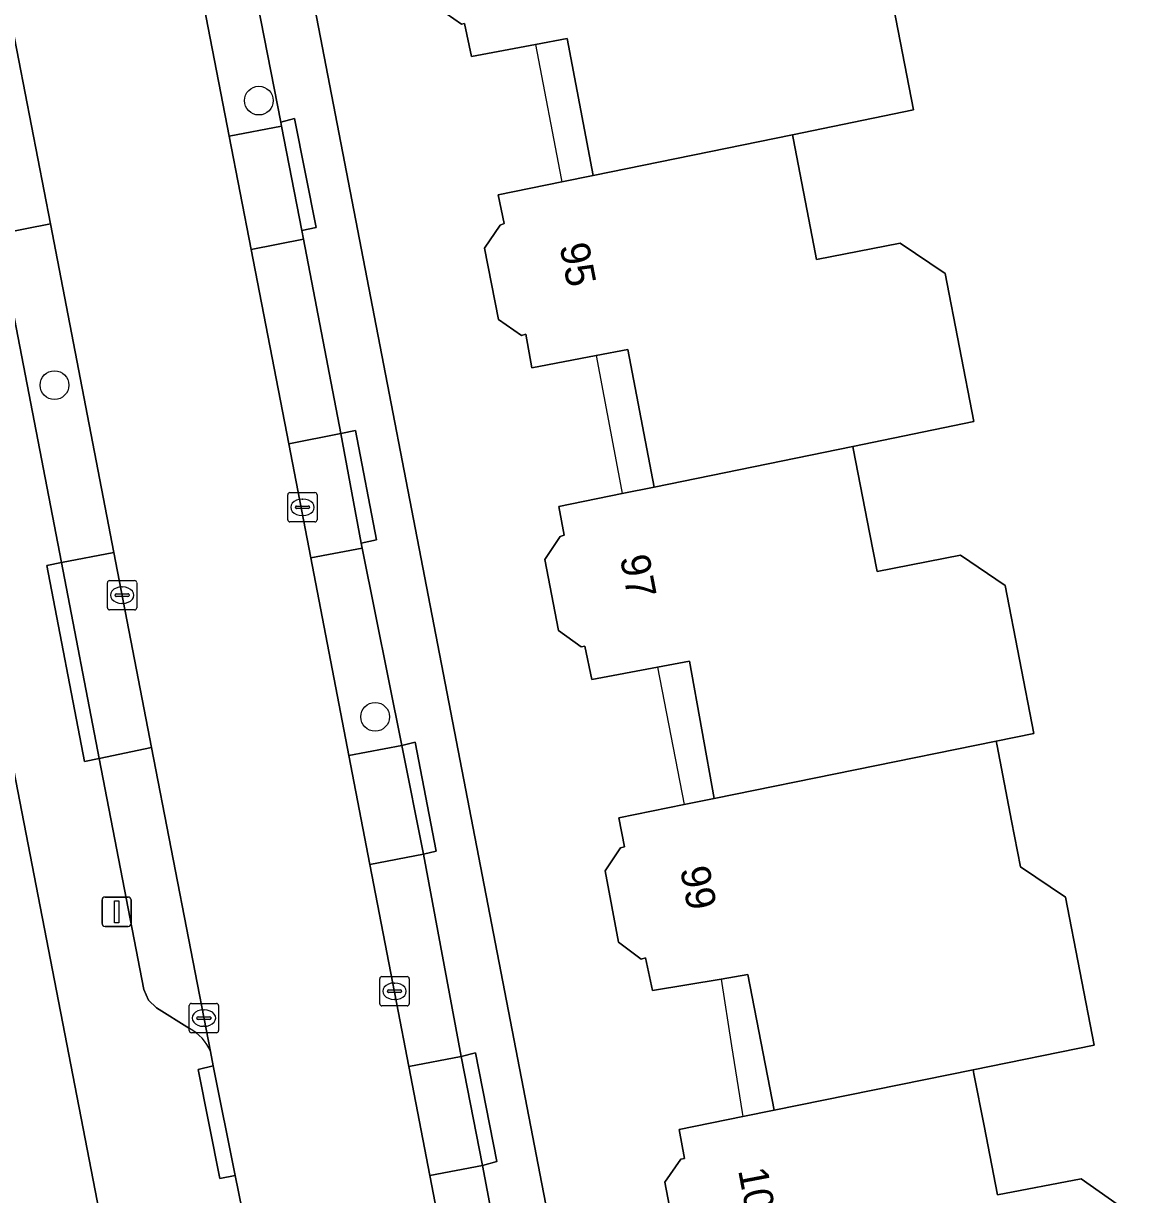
# Model space of a CAD drawing. Extents: x 159626 to 160723, y 388173 to 389416.
# Drawn here: x 160495.74 to 160533.61, y 388507.09 to 388546.99 of the extents above; entities that cross this region are included whole.
import ezdxf

# ---------------------------------------------------------------- set-up
doc = ezdxf.new("R2010")
doc.units = 0
for name, color, linetype in [('IMGEO_Boom', 7, 'Continuous'), ('IMGEO_Erf', 7, 'Continuous'), ('IMGEO_Kolk', 7, 'Continuous'), ('IMGEO_Lichtmast', 7, 'Continuous'), ('IMGEO_Pand', 7, 'Continuous'), ('IMGEO_Pand_nummerreeks', 7, 'Continuous'), ('IMGEO_Pand_overbouw', 7, 'Continuous'), ('IMGEO_Parkeervlak_open', 7, 'Continuous'), ('IMGEO_Rijbaan_lokaal_gesloten', 7, 'Continuous'), ('IMGEO_Voetpad_open', 7, 'Continuous')]:
    doc.layers.add(name, color=color, linetype=linetype)

msp = doc.modelspace()

# ---------------------------------------------------------------- linework, layer by layer
at = {"layer": 'IMGEO_Boom'}
for centre in [(160503.758, 388544.358), (160496.797, 388534.666), (160507.718, 388523.365)]:
    msp.add_circle(centre, 0.489, dxfattribs=at)
at = {"layer": 'IMGEO_Erf'}
for points in [[(160498.535, 388505.413), (160484.44, 388578.192)], [(160502.621, 388563.282), (160514.352, 388502.517), (160514.804, 388500), (160514.837, 388499.752), (160514.87, 388499.48), (160514.947, 388498.75), (160515.011, 388497.924), (160515.036, 388497.776), (160515.039, 388497.412), (160515.064, 388496.686), (160547.147, 388498.751), (160547.056, 388500), (160546.848, 388502.833), (160549.949, 388503.059), (160550.156, 388500), (160550.227, 388498.953), (160566.61, 388500), (160586.904, 388501.297), (160586.847, 388501.516), (160585.335, 388509.255), (160575.431, 388560.2)], [(160525.072, 388549.089), (160526.048, 388544.043), (160521.926, 388543.197), (160521.949, 388543.077), (160522.656, 388539.424), (160522.748, 388538.947), (160525.6, 388539.498), (160527.125, 388538.466), (160528.101, 388533.421), (160523.981, 388532.578), (160524.007, 388532.446), (160524.555, 388529.645), (160524.814, 388528.32), (160527.653, 388528.875), (160529.178, 388527.844), (160530.154, 388522.798), (160528.867, 388522.537), (160528.897, 388522.382), (160529.393, 388519.818), (160529.696, 388518.25), (160531.231, 388517.221), (160532.207, 388512.175), (160528.083, 388511.34), (160528.108, 388511.209), (160528.453, 388509.427), (160528.907, 388507.079), (160531.759, 388507.63), (160533.294, 388506.549)], [(160518.05, 388505.087), (160517.588, 388507.509), (160518.123, 388508.293), (160518.254, 388508.323), (160518.069, 388509.312), (160520.238, 388509.751), (160521.305, 388509.967), (160520.414, 388514.587), (160519.498, 388514.433), (160517.16, 388514.04), (160516.926, 388515.157), (160516.775, 388515.11), (160516.007, 388515.694), (160515.547, 388518.115), (160516.07, 388518.901), (160516.207, 388518.932), (160516.021, 388519.927), (160518.24, 388520.378), (160519.263, 388520.586), (160518.421, 388525.265), (160517.337, 388525.061), (160515.101, 388524.641), (160514.859, 388525.77), (160514.73, 388525.753), (160513.96, 388526.304), (160513.5, 388528.726), (160514.014, 388529.51), (160514.15, 388529.555), (160513.973, 388530.531), (160516.128, 388530.972), (160517.218, 388531.195), (160516.326, 388535.882), (160515.239, 388535.674), (160513.058, 388535.257), (160512.849, 388536.399), (160512.707, 388536.351), (160511.92, 388536.902), (160511.441, 388539.333), (160511.975, 388540.119), (160512.106, 388540.168), (160511.912, 388541.143), (160514.075, 388541.587), (160515.145, 388541.806), (160514.26, 388546.473), (160513.176, 388546.268), (160510.998, 388545.857), (160510.757, 388546.987), (160510.657, 388546.967), (160509.873, 388547.503)]]:
    msp.add_lwpolyline(points, dxfattribs=at)
at = {"layer": 'IMGEO_Kolk'}
for p, q in [((160504.742, 388530.078), (160504.742, 388530.93)), ((160504.817, 388531.004), (160505.669, 388531.004)), ((160505.23, 388530.784), (160505.255, 388530.784)), ((160505.743, 388530.93), (160505.743, 388530.078)), ((160505.001, 388530.498), (160505.001, 388530.51)), ((160505.439, 388530.461), (160505.041, 388530.461)), ((160505.044, 388530.547), (160505.442, 388530.547)), ((160505.485, 388530.51), (160505.485, 388530.498)), ((160505.669, 388530.004), (160504.817, 388530.004)), ((160505.253, 388530.224), (160505.228, 388530.224)), ((160498.601, 388527.084), (160498.601, 388527.936)), ((160498.676, 388528.01), (160499.528, 388528.01)), ((160499.602, 388527.936), (160499.602, 388527.084)), ((160498.86, 388527.504), (160498.86, 388527.516)), ((160499.298, 388527.467), (160498.9, 388527.467)), ((160498.903, 388527.553), (160499.301, 388527.553)), ((160499.089, 388527.79), (160499.114, 388527.79)), ((160499.344, 388527.516), (160499.344, 388527.504)), ((160499.112, 388527.23), (160499.087, 388527.23)), ((160499.528, 388527.01), (160498.676, 388527.01)), ((160507.876, 388513.591), (160507.876, 388514.443)), ((160507.951, 388514.517), (160508.803, 388514.517)), ((160508.364, 388514.297), (160508.389, 388514.297)), ((160508.877, 388514.443), (160508.877, 388513.591)), ((160508.135, 388514.011), (160508.135, 388514.023)), ((160508.573, 388513.974), (160508.175, 388513.974)), ((160508.178, 388514.06), (160508.576, 388514.06)), ((160508.619, 388514.023), (160508.619, 388514.011)), ((160501.387, 388512.676), (160501.387, 388513.528)), ((160501.462, 388513.602), (160502.314, 388513.602)), ((160502.388, 388513.528), (160502.388, 388512.676)), ((160508.803, 388513.517), (160507.951, 388513.517)), ((160508.387, 388513.737), (160508.362, 388513.737)), ((160501.646, 388513.096), (160501.646, 388513.108)), ((160501.689, 388513.145), (160502.087, 388513.145)), ((160501.875, 388513.382), (160501.9, 388513.382)), ((160502.13, 388513.108), (160502.13, 388513.096)), ((160502.084, 388513.059), (160501.686, 388513.059)), ((160501.898, 388512.822), (160501.873, 388512.822)), ((160502.314, 388512.602), (160501.462, 388512.602))]:
    msp.add_line(p, q, dxfattribs=at)
for points in [[(160504.742, 388530.078), (160504.742, 388530.93)], [(160504.817, 388531.004), (160505.669, 388531.004)], [(160505.743, 388530.93), (160505.743, 388530.078)], [(160505.669, 388530.004), (160504.817, 388530.004)], [(160498.601, 388527.084), (160498.601, 388527.936)], [(160498.676, 388528.01), (160499.528, 388528.01)], [(160499.602, 388527.936), (160499.602, 388527.084)], [(160499.528, 388527.01), (160498.676, 388527.01)], [(160507.876, 388513.591), (160507.876, 388514.443)], [(160507.951, 388514.517), (160508.803, 388514.517)], [(160508.877, 388514.443), (160508.877, 388513.591)], [(160501.387, 388512.676), (160501.387, 388513.528)], [(160501.462, 388513.602), (160502.314, 388513.602)], [(160502.388, 388513.528), (160502.388, 388512.676)], [(160508.803, 388513.517), (160507.951, 388513.517)], [(160502.314, 388512.602), (160501.462, 388512.602)]]:
    msp.add_lwpolyline(points, dxfattribs=at)
for centre, radius, start, end in [((160504.819, 388530.928), 0.0765, 91.552, 178.448), ((160504.819, 388530.928), 0.0765, 91.552, 178.448), ((160505.667, 388530.928), 0.0765, 1.552, 88.448), ((160505.667, 388530.928), 0.0765, 1.552, 88.448), ((160505.041, 388530.507), 0.0403, 85.8775, 175.7526), ((160505.038, 388530.497), 0.0366, 178.938, 274.7102), ((160505.442, 388530.504), 0.043, 264.8664, 352.4533), ((160505.446, 388530.509), 0.0386, 1.7309, 96.639), ((160504.819, 388530.08), 0.0765, 181.552, 268.448), ((160504.819, 388530.08), 0.0765, 181.552, 268.448), ((160505.667, 388530.08), 0.0765, 271.552, 358.448), ((160505.667, 388530.08), 0.0765, 271.552, 358.448), ((160498.678, 388527.934), 0.0765, 91.552, 178.448), ((160498.678, 388527.934), 0.0765, 91.552, 178.448), ((160499.526, 388527.934), 0.0765, 1.552, 88.448), ((160499.526, 388527.934), 0.0765, 1.552, 88.448), ((160498.9, 388527.513), 0.0403, 85.8775, 175.7526), ((160498.897, 388527.503), 0.0366, 178.938, 274.7102), ((160499.301, 388527.51), 0.043, 264.8664, 352.4533), ((160499.305, 388527.515), 0.0386, 1.7309, 96.639), ((160498.678, 388527.086), 0.0765, 181.552, 268.448), ((160498.678, 388527.086), 0.0765, 181.552, 268.448), ((160499.526, 388527.086), 0.0765, 271.552, 358.448), ((160499.526, 388527.086), 0.0765, 271.552, 358.448), ((160507.953, 388514.441), 0.0765, 91.552, 178.448), ((160507.953, 388514.441), 0.0765, 91.552, 178.448), ((160508.801, 388514.441), 0.0765, 1.552, 88.448), ((160508.801, 388514.441), 0.0765, 1.552, 88.448), ((160508.175, 388514.02), 0.0403, 85.8775, 175.7526), ((160508.172, 388514.01), 0.0366, 178.938, 274.7102), ((160508.576, 388514.017), 0.043, 264.8664, 352.4533), ((160508.58, 388514.022), 0.0386, 1.7309, 96.639), ((160501.464, 388513.526), 0.0765, 91.552, 178.448), ((160501.464, 388513.526), 0.0765, 91.552, 178.448), ((160502.312, 388513.526), 0.0765, 1.552, 88.448), ((160502.312, 388513.526), 0.0765, 1.552, 88.448), ((160507.953, 388513.593), 0.0765, 181.552, 268.448), ((160507.953, 388513.593), 0.0765, 181.552, 268.448), ((160508.801, 388513.593), 0.0765, 271.552, 358.448), ((160508.801, 388513.593), 0.0765, 271.552, 358.448), ((160501.686, 388513.105), 0.0403, 85.8775, 175.7526), ((160501.683, 388513.095), 0.0366, 178.938, 274.7102), ((160502.087, 388513.102), 0.043, 264.8664, 352.4533), ((160502.091, 388513.107), 0.0386, 1.7309, 96.639), ((160501.464, 388512.678), 0.0765, 181.552, 268.448), ((160501.464, 388512.678), 0.0765, 181.552, 268.448), ((160502.312, 388512.678), 0.0765, 271.552, 358.448), ((160502.312, 388512.678), 0.0765, 271.552, 358.448)]:
    msp.add_arc(centre, radius, start, end, dxfattribs=at)
for centre, major_axis, ratio, start_param, end_param in [((160505.229, 388530.504), (-0.387, 0.002), 0.722429, 4.712389, 7.853982), ((160505.254, 388530.504), (-0.39, 0.002), 0.717154, 1.570796, 4.712389), ((160499.088, 388527.51), (-0.387, 0.002), 0.722429, 4.712389, 7.853982), ((160499.113, 388527.51), (-0.39, 0.002), 0.717154, 1.570796, 4.712389), ((160508.363, 388514.017), (-0.387, 0.002), 0.722429, 4.712389, 7.853982), ((160508.388, 388514.017), (-0.39, 0.002), 0.717154, 1.570796, 4.712389), ((160501.874, 388513.102), (-0.387, 0.002), 0.722429, 4.712389, 7.853982), ((160501.899, 388513.102), (-0.39, 0.002), 0.717154, 1.570796, 4.712389)]:
    msp.add_ellipse(centre, major_axis=major_axis, ratio=ratio, start_param=start_param, end_param=end_param, dxfattribs=at)
at = {"layer": 'IMGEO_Lichtmast'}
for p, q in [((160498.419, 388516.327), (160498.419, 388517.127)), ((160498.419, 388517.127), (160498.419, 388516.327)), ((160498.519, 388517.227), (160499.309, 388517.227)), ((160499.309, 388517.227), (160498.519, 388517.227)), ((160499.409, 388517.127), (160499.409, 388516.327)), ((160499.409, 388516.327), (160499.409, 388517.127)), ((160499.309, 388516.227), (160498.519, 388516.227)), ((160498.519, 388516.227), (160499.309, 388516.227))]:
    msp.add_line(p, q, dxfattribs=at)
msp.add_lwpolyline([(160498.839, 388517.102), (160498.989, 388517.102), (160498.989, 388516.352), (160498.839, 388516.352), (160498.839, 388517.102)], dxfattribs=at)
for centre, start, end in [((160498.519, 388517.127), 90, 180), ((160498.519, 388517.127), 90, 180), ((160499.309, 388517.127), 0, 90), ((160499.309, 388517.127), 360, 90), ((160498.519, 388516.327), 180, 270), ((160498.519, 388516.327), 180, 270), ((160499.309, 388516.327), 270, 0), ((160499.309, 388516.327), 270, 0)]:
    msp.add_arc(centre, 0.1, start, end, dxfattribs=at)
at = {"layer": 'IMGEO_Pand'}
for points in [[(160525.072, 388549.089), (160523.547, 388550.121), (160520.695, 388549.57), (160519.896, 388553.7), (160524.027, 388554.499), (160523.995, 388554.666), (160519.867, 388553.85), (160513.069, 388552.505), (160513.072, 388552.49), (160512.03, 388552.299), (160509.847, 388551.9), (160509.873, 388551.756), (160510.045, 388550.807), (160509.912, 388550.739), (160509.377, 388549.935), (160509.873, 388547.503), (160510.657, 388546.967), (160510.757, 388546.987), (160510.998, 388545.857), (160513.176, 388546.268), (160514.26, 388546.473), (160515.145, 388541.806), (160521.926, 388543.197), (160526.048, 388544.043)], [(160527.125, 388538.466), (160525.6, 388539.498), (160522.748, 388538.947), (160522.656, 388539.424), (160521.949, 388543.077), (160521.926, 388543.197), (160515.145, 388541.806), (160514.075, 388541.587), (160511.912, 388541.143), (160512.106, 388540.168), (160511.975, 388540.119), (160511.441, 388539.333), (160511.92, 388536.902), (160512.707, 388536.351), (160512.849, 388536.399), (160513.058, 388535.257), (160515.239, 388535.674), (160516.326, 388535.882), (160517.218, 388531.195), (160523.981, 388532.578), (160528.101, 388533.421)], [(160529.178, 388527.844), (160527.653, 388528.875), (160524.814, 388528.32), (160524.555, 388529.645), (160524.007, 388532.446), (160523.981, 388532.578), (160517.218, 388531.195), (160516.128, 388530.972), (160513.973, 388530.531), (160514.15, 388529.555), (160514.014, 388529.51), (160513.5, 388528.726), (160513.96, 388526.304), (160514.73, 388525.753), (160514.859, 388525.77), (160515.101, 388524.641), (160517.337, 388525.061), (160518.421, 388525.265), (160519.263, 388520.586), (160528.867, 388522.537), (160530.154, 388522.798)], [(160531.231, 388517.221), (160529.696, 388518.25), (160529.393, 388519.818), (160528.897, 388522.382), (160528.867, 388522.537), (160519.263, 388520.586), (160518.24, 388520.378), (160516.021, 388519.927), (160516.207, 388518.932), (160516.07, 388518.901), (160515.547, 388518.115), (160516.007, 388515.694), (160516.775, 388515.11), (160516.926, 388515.157), (160517.16, 388514.04), (160519.498, 388514.433), (160520.414, 388514.587), (160521.305, 388509.967), (160528.083, 388511.34), (160532.207, 388512.175)]]:
    msp.add_lwpolyline(points, close=True, dxfattribs=at)
msp.add_lwpolyline([(160533.294, 388506.549), (160531.759, 388507.63), (160528.907, 388507.079), (160528.453, 388509.427), (160528.108, 388511.209), (160528.083, 388511.34), (160521.305, 388509.967), (160520.238, 388509.751), (160518.069, 388509.312), (160518.254, 388508.323), (160518.123, 388508.293), (160517.588, 388507.509), (160518.05, 388505.087)], dxfattribs=at)
at = {"layer": 'IMGEO_Pand_overbouw'}
for points in [[(160514.26, 388546.473), (160513.176, 388546.268), (160514.052, 388541.706), (160514.075, 388541.587), (160515.145, 388541.806)], [(160516.326, 388535.882), (160515.239, 388535.674), (160516.104, 388531.099), (160516.128, 388530.972), (160517.218, 388531.195)], [(160518.421, 388525.265), (160517.337, 388525.061), (160518.24, 388520.378), (160519.263, 388520.586)], [(160520.414, 388514.587), (160519.498, 388514.433), (160519.858, 388512.159), (160520.217, 388509.886), (160520.238, 388509.751), (160521.305, 388509.967)]]:
    msp.add_lwpolyline(points, close=True, dxfattribs=at)
at = {"layer": 'IMGEO_Parkeervlak_open'}
for points in [[(160503.154, 388550.53), (160501.389, 388550.188), (160502.75, 388543.149), (160504.531, 388543.493), (160504.505, 388543.627)], [(160495.366, 388546.837), (160493.577, 388546.491), (160494.871, 388539.805), (160496.657, 388540.159)], [(160504.531, 388543.493), (160502.75, 388543.149), (160503.496, 388539.29), (160505.274, 388539.633), (160505.217, 388539.931)], [(160504.972, 388543.744), (160504.505, 388543.627), (160504.531, 388543.493), (160505.217, 388539.931), (160505.714, 388540.036)], [(160496.657, 388540.159), (160494.871, 388539.805), (160497.033, 388528.619), (160498.821, 388528.965)], [(160505.274, 388539.633), (160503.496, 388539.29), (160504.776, 388532.662), (160506.548, 388533.022)], [(160506.548, 388533.022), (160504.776, 388532.662), (160505.526, 388528.78), (160507.271, 388529.117), (160507.237, 388529.287)], [(160507.271, 388529.117), (160505.526, 388528.78), (160506.825, 388522.046), (160508.624, 388522.393)], [(160498.821, 388528.965), (160497.033, 388528.619), (160498.322, 388521.95), (160500.106, 388522.319)], [(160508.624, 388522.393), (160506.825, 388522.046), (160507.541, 388518.336), (160509.366, 388518.688)], [(160509.366, 388518.688), (160507.541, 388518.336), (160508.448, 388513.63), (160508.867, 388511.454), (160510.651, 388511.798)], [(160510.651, 388511.798), (160508.867, 388511.454), (160509.582, 388507.739), (160511.371, 388508.079)], [(160511.371, 388508.079), (160509.582, 388507.739), (160510.9, 388500.893), (160512.671, 388501.233)]]:
    msp.add_lwpolyline(points, close=True, dxfattribs=at)
for points in [[(160500.106, 388522.319), (160498.322, 388521.95), (160499.845, 388514.072), (160500, 388513.71), (160500.268, 388513.454), (160501.394, 388512.743)], [(160502.109, 388511.96), (160500.106, 388522.319)]]:
    msp.add_lwpolyline(points, dxfattribs=at)
msp.add_arc((160500.763, 388511.449), 1.439, 20.7864, 64.0154, dxfattribs=at)
at = {"layer": 'IMGEO_Rijbaan_lokaal_gesloten'}
for points in [[(160510.9, 388500.893), (160509.582, 388507.739), (160508.867, 388511.454), (160508.448, 388513.63), (160507.541, 388518.336), (160506.825, 388522.046), (160505.526, 388528.78), (160504.776, 388532.662), (160503.496, 388539.29), (160502.75, 388543.149), (160501.389, 388550.188), (160500.761, 388553.427), (160500, 388557.352), (160499.419, 388560.347), (160499.008, 388562.545), (160498.962, 388562.751), (160495.954, 388578.486), (160495.554, 388580.319), (160495.04, 388582.996), (160494.028, 388588.192), (160493.305, 388591.909), (160491.58, 388600.767), (160490.844, 388604.491), (160489.483, 388611.377)], [(160483.414, 388608.657), (160484.037, 388605.435), (160484.77, 388601.643), (160485.713, 388596.767), (160486.428, 388593.068), (160488.53, 388582.193), (160489.811, 388575.568), (160491.92, 388564.658), (160493.221, 388557.933), (160495.366, 388546.837), (160496.657, 388540.159), (160498.821, 388528.965), (160500.106, 388522.319), (160502.109, 388511.96), (160502.203, 388511.475), (160502.955, 388507.741), (160503.185, 388506.569)]]:
    msp.add_lwpolyline(points, dxfattribs=at)
at = {"layer": 'IMGEO_Voetpad_open'}
for points in [[(160478.871, 388606.944), (160484.44, 388578.192), (160498.535, 388505.413)], [(160501.394, 388512.743), (160500.268, 388513.454), (160500, 388513.71), (160499.845, 388514.072), (160498.322, 388521.95), (160497.822, 388521.844), (160496.543, 388528.519), (160497.033, 388528.619), (160494.871, 388539.805), (160494.387, 388539.708), (160493.093, 388546.389), (160493.577, 388546.491), (160491.43, 388557.587), (160490.963, 388557.52), (160489.637, 388564.218), (160490.133, 388564.312), (160488.035, 388575.164)], [(160515.358, 388493.665), (160515.064, 388496.686), (160515.039, 388497.412), (160515.036, 388497.776), (160515.011, 388497.924), (160514.947, 388498.75), (160514.87, 388499.48), (160514.837, 388499.752), (160514.804, 388500), (160514.352, 388502.517), (160502.621, 388563.282)], [(160503.154, 388550.53), (160504.505, 388543.627), (160504.972, 388543.744), (160505.714, 388540.036), (160505.217, 388539.931), (160505.274, 388539.633), (160506.548, 388533.022), (160507.049, 388533.124), (160507.769, 388529.393), (160507.237, 388529.287), (160507.271, 388529.117), (160508.624, 388522.393), (160509.083, 388522.497), (160509.801, 388518.786), (160509.366, 388518.688), (160510.651, 388511.798), (160511.137, 388511.914), (160511.857, 388508.214), (160511.371, 388508.079), (160512.671, 388501.233)], [(160503.185, 388506.569), (160502.955, 388507.741), (160502.432, 388507.634), (160501.693, 388511.352), (160502.203, 388511.475), (160502.109, 388511.96)]]:
    msp.add_lwpolyline(points, dxfattribs=at)
for points in [[(160506.548, 388533.022), (160507.237, 388529.287), (160507.769, 388529.393), (160507.049, 388533.124)], [(160497.033, 388528.619), (160496.543, 388528.519), (160497.822, 388521.844), (160498.322, 388521.95)], [(160509.366, 388518.688), (160509.801, 388518.786), (160509.083, 388522.497), (160508.624, 388522.393)], [(160510.651, 388511.798), (160511.371, 388508.079), (160511.857, 388508.214), (160511.137, 388511.914)], [(160502.955, 388507.741), (160502.203, 388511.475), (160501.693, 388511.352), (160502.432, 388507.634)]]:
    msp.add_lwpolyline(points, close=True, dxfattribs=at)
msp.add_arc((160500.763, 388511.449), 1.439, 20.7864, 64.0154, dxfattribs=at)

# ---------------------------------------------------------------- texts
at = {"layer": 'IMGEO_Pand_nummerreeks'}
for s, rotation, p in [('95', 281.1438, (160513.993, 388539.415)), ('97', 280.7542, (160516.051, 388528.796)), ('99', 280.7599, (160518.098, 388518.186)), ('101', 280.8, (160520.075, 388507.922))]:
    msp.add_text(s, height=1, rotation=rotation, dxfattribs=at).set_placement(p)

doc.saveas('drawing.dxf')
